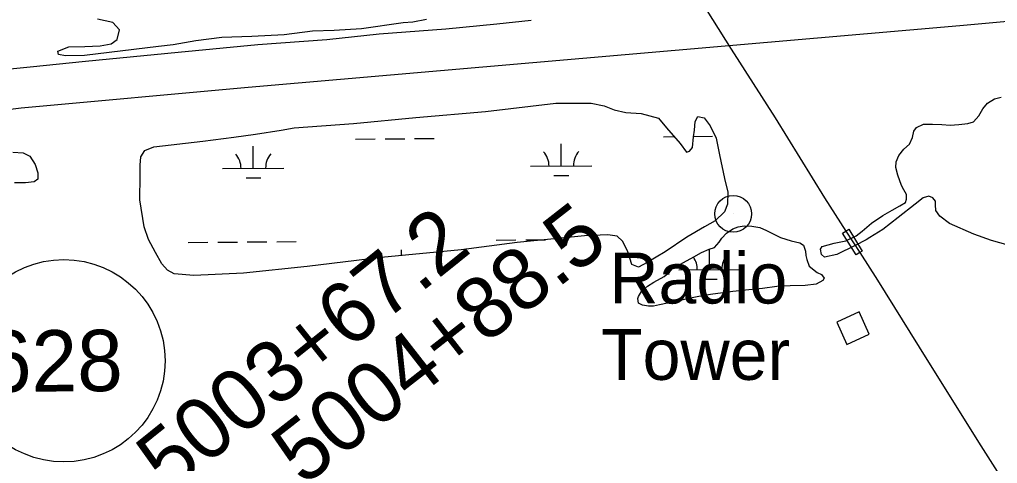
# Model space of a CAD drawing. Extents: x 3540316 to 3578335, y 553172 to 578787.
# Drawn here: x 3555162 to 3556756, y 560720 to 561444 of the extents above; entities that cross this region are included whole.
import ezdxf

# ---------------------------------------------------------------- set-up
doc = ezdxf.new("R2010")
doc.units = 0
for name, color, linetype in [('V-BLDG-OTLN', 7, 'Continuous'), ('V-BRDG-OTLN', 7, 'Continuous'), ('V-RAIL-TRAK', 7, 'Continuous'), ('V-ROAD-CNTR', 7, 'Continuous'), ('V-ROAD-IDEN', 7, 'Continuous'), ('V-SITE-VEGE', 7, 'Continuous'), ('V-SURV-IDEN', 7, 'Continuous'), ('V-TOPO-SHOR', 7, 'Continuous'), ('V-TOPO-TOWR', 7, 'Continuous'), ('V-TOPO-TOWR-IDEN', 7, 'Continuous'), ('V-WETL-SWMP', 7, 'Continuous')]:
    doc.layers.add(name, color=color, linetype=linetype)

msp = doc.modelspace()

# ---------------------------------------------------------------- linework, layer by layer
at = {"layer": 'V-BLDG-OTLN'}
msp.add_lwpolyline([(3556493.8, 560950.8), (3556510.5, 560914.4), (3556546.8, 560931.1), (3556530.2, 560967.4)], close=True, dxfattribs=at)
at = {"layer": 'V-BRDG-OTLN'}
msp.add_lwpolyline([(3556513.3, 561102.2), (3556535.4, 561066.4), (3556531.5, 561064.1), (3556525.6, 561060.8), (3556503.2, 561096), (3556508.8, 561099.4)], close=True, dxfattribs=at)
at = {"layer": 'V-RAIL-TRAK'}
msp.add_lwpolyline([(3556221.4, 561556.2), (3556322, 561396.1), (3556393.7, 561283.9), (3556474.1, 561153.4), (3556508.8, 561099.4), (3556531.5, 561064.1), (3556560.4, 561019.1), (3556640.8, 560890.1), (3556728.8, 560749.3), (3556811.1, 560619.4)], dxfattribs=at)
at = {"layer": 'V-ROAD-CNTR'}
msp.add_lwpolyline([(3555084.7, 561290.4), (3555164.5, 561300.3), (3555534.4, 561334.2), (3556694.3, 561434.7), (3558261.3, 561577.9), (3558532.7, 561601.7), (3558639.7, 561611.8), (3558747.4, 561628.2), (3558921, 561661.3), (3559219.2, 561728), (3559470.1, 561797.5), (3559690.6, 561870.6), (3559953.7, 561965.7), (3560217.5, 562067), (3560469.7, 562167.5), (3560602.7, 562226.8), (3560701.6, 562273.3), (3560755, 562300.1), (3560822.9, 562347.2), (3560902.3, 562406.7), (3560988.7, 562479.6), (3561083.3, 562588.1), (3561234.3, 562797.8)], dxfattribs=at)
at = {"layer": 'V-ROAD-IDEN'}
msp.add_circle((3555234.3, 560887.8), 165, dxfattribs=at)
at = {"layer": 'V-SITE-VEGE'}
msp.add_lwpolyline([(3555825.5, 561444.3), (3555802.8, 561440), (3555787.2, 561439.1), (3555719.5, 561429), (3555674.6, 561426.4), (3555639.5, 561425.3), (3555593.3, 561419.4), (3555540.5, 561416.7), (3555491.7, 561414.7), (3555449.4, 561409.5), (3555412.4, 561403.1), (3555388.3, 561400.1), (3555268, 561385.4), (3555236.7, 561384.9), (3555225.6, 561387.4), (3555224.2, 561392.5), (3555242.4, 561400), (3555268.4, 561400.4), (3555293.2, 561401.4), (3555311.4, 561404.9), (3555321.1, 561411.5), (3555324.7, 561427.2), (3555314.1, 561439.5), (3555289.3, 561445)], dxfattribs=at)
at = {"layer": 'V-TOPO-SHOR'}
for points in [[(3555054.1, 561356.3), (3555113.9, 561360.6), (3555179.1, 561367), (3555269.8, 561376.2), (3555420.3, 561391.1), (3555550.2, 561403.3), (3555663, 561411.8), (3555748.2, 561420.9), (3555856.6, 561429.3), (3555939.9, 561437.4), (3555995.8, 561443.1)], [(3556535.4, 561099.4), (3556550.6, 561112), (3556569.1, 561124.6), (3556584.2, 561133.6), (3556596.4, 561140.7), (3556605.7, 561145.7), (3556607.6, 561151.2), (3556607.5, 561159), (3556603.4, 561166.3), (3556599.4, 561173.7), (3556593.2, 561190.3), (3556590.1, 561203), (3556590.5, 561212.4), (3556595.2, 561222.7), (3556603.4, 561232.7), (3556612.2, 561241.2), (3556617.4, 561252.1), (3556619.7, 561262.4), (3556623.6, 561268.4), (3556635.3, 561273.5), (3556650, 561273.7), (3556664.8, 561272.9), (3556678.6, 561272.1), (3556692.8, 561273.3), (3556707.5, 561274.5), (3556716.8, 561277.6), (3556725.5, 561287.1), (3556731.8, 561298.5), (3556739.5, 561307.9), (3556750.7, 561315), (3556762, 561317.6)], [(3556841.4, 561059.7), (3556804.4, 561067.5), (3556773.3, 561076.4), (3556746.2, 561083.9), (3556717, 561094.3), (3556677.5, 561111.9), (3556661.6, 561123.4), (3556655.5, 561132.7), (3556654.9, 561142), (3556654.8, 561147.9), (3556650.3, 561153.7), (3556643.9, 561156.1), (3556634.6, 561153.5), (3556621.5, 561143), (3556593.8, 561121.5), (3556569, 561101.9), (3556548, 561088.9), (3556541.5, 561085.1)], [(3556541.5, 561085.1), (3556523.9, 561076), (3556493.7, 561061.3), (3556473.6, 561056.6), (3556469.1, 561060.9), (3556467.1, 561069.7), (3556469.9, 561074.2), (3556489.5, 561079.4), (3556508.6, 561083.6), (3556525.7, 561091.7), (3556535.4, 561099.4)]]:
    msp.add_lwpolyline(points, dxfattribs=at)
at = {"layer": 'V-TOPO-TOWR'}
msp.add_line((3556325, 561127.3), (3556325, 561127.3), dxfattribs=at)
msp.add_circle((3556325, 561127.3), 30, dxfattribs=at)
at = {"layer": 'V-WETL-SWMP'}
for p, q in [((3555709.7, 561249.3), (3555741.7, 561249.6)), ((3555757.7, 561249.7), (3555789.7, 561249.9)), ((3555805.7, 561250.1), (3555837.7, 561250.3)), ((3556211.6, 561253.2), (3556228.8, 561253.3)), ((3556260.4, 561253.6), (3556291.6, 561253.8)), ((3555543, 561201.6), (3555542.7, 561237.6)), ((3556044.9, 561205.5), (3556044.6, 561241.5)), ((3555493, 561201.2), (3555593, 561202)), ((3555994.9, 561205.1), (3556094.9, 561205.9)), ((3555531.1, 561186.1), (3555555.1, 561186.3)), ((3556033, 561190), (3556057, 561190.1)), ((3555437.1, 561080.7), (3555469.1, 561081)), ((3555485.1, 561081.1), (3555517.1, 561081.3)), ((3555533.1, 561081.5), (3555565.1, 561081.7)), ((3555581.1, 561081.8), (3555613.1, 561082.1)), ((3555939, 561084.6), (3555971, 561084.8)), ((3555987, 561085), (3556019, 561085.2)), ((3556286.6, 561036.5), (3556286.4, 561070.1)), ((3555784.6, 561059.4), (3555784.5, 561068.7)), ((3556236.6, 561036.1), (3556336.6, 561036.8)), ((3556274.8, 561020.9), (3556298.8, 561021.1))]:
    msp.add_line(p, q, dxfattribs=at)
for points in [[(3555588.2, 561263.7), (3555609.8, 561267.4), (3555706.5, 561274.7), (3555807.6, 561284.5), (3555921.5, 561294.5), (3556035.8, 561308), (3556093.8, 561307.9), (3556115, 561303.7), (3556131.3, 561297.1), (3556150.1, 561292.9), (3556175.2, 561290.8), (3556203.3, 561283.4), (3556216.3, 561267.4), (3556238.8, 561242.1), (3556248.8, 561228), (3556253.7, 561229.6), (3556258.6, 561235.5), (3556260.3, 561252.8), (3556262.1, 561264.1), (3556262.9, 561277.9), (3556267.6, 561286.3), (3556277.5, 561284), (3556287.5, 561270.8), (3556297.2, 561250.8), (3556303, 561223.4), (3556310.9, 561185.2), (3556316.1, 561162.6), (3556315.9, 561143), (3556310.7, 561130.6), (3556295.7, 561116.1), (3556278.1, 561106.1), (3556249.4, 561089.4), (3556214.3, 561065.3), (3556185.1, 561048.2), (3556170.9, 561040.6), (3556160.1, 561044.9), (3556152.9, 561066.9), (3556144.8, 561083), (3556135.8, 561091.2), (3556120.5, 561093), (3556082.7, 561091.4), (3555972.8, 561080.5), (3555882, 561068.9), (3555751.5, 561056.2), (3555630.8, 561041.6), (3555527.2, 561030.8), (3555446.2, 561027.1), (3555414.2, 561029.6), (3555403.3, 561035.4), (3555393.8, 561046), (3555383.7, 561064.6), (3555372.1, 561085.5), (3555364.9, 561106.1), (3555357.9, 561150.2), (3555358.8, 561189.6), (3555358.5, 561206.8), (3555359.8, 561220.5), (3555366, 561230.5), (3555380.7, 561236.6), (3555460.7, 561246.1), (3555511.2, 561252.7), (3555546.5, 561257.2)], [(3556221, 561032.5), (3556225.5, 561037.5), (3556243.9, 561047.8), (3556261, 561057.2), (3556273.6, 561064.2), (3556285.9, 561069.9), (3556294.4, 561072.7), (3556302.1, 561081.3), (3556306.8, 561087.8), (3556314.2, 561095.8), (3556324.5, 561102.8), (3556333, 561106.1), (3556342.7, 561107.9), (3556355.4, 561107.4), (3556368.5, 561105), (3556379.6, 561100.3), (3556402.3, 561088.9), (3556419.6, 561083.3), (3556433.4, 561079.9), (3556439.6, 561076.4), (3556443, 561066.4), (3556443.4, 561059.5), (3556444.8, 561053), (3556448.9, 561042), (3556462.1, 561031.8), (3556469, 561028.6), (3556473.3, 561022.5), (3556471.4, 561018.6), (3556460.4, 561012.9), (3556442.2, 561010.3), (3556417.8, 561010), (3556396.3, 561009), (3556372.9, 561005.4), (3556350.7, 561003.4), (3556324.7, 561000.5), (3556288.3, 560996), (3556268.8, 560992.5), (3556250.3, 560989), (3556235, 560985.2), (3556218.1, 560981.7), (3556204.8, 560978.9), (3556195.1, 560977.1), (3556186.9, 560977), (3556177.1, 560978.5), (3556170.6, 560981.6), (3556169.5, 560989.4), (3556170.7, 560992.7), (3556175.8, 561000.6), (3556185.2, 561009.5), (3556195.8, 561015.9), (3556212.6, 561025.2)]]:
    msp.add_lwpolyline(points, close=True, dxfattribs=at)
msp.add_lwpolyline([(3555151, 561228.1), (3555167.8, 561227.1), (3555178.7, 561221.3), (3555187.7, 561207.7), (3555191.8, 561194.5), (3555192, 561184.2), (3555186.1, 561179.4), (3555171.7, 561178.2), (3555154, 561178)], dxfattribs=at)
for centre, start, end in [((3556100.1, 561206.4), 139.6699, 181.2135), ((3555487.8, 561201.7), 359.6699, 41.2135), ((3555598.3, 561202.5), 139.6699, 181.2135), ((3555989.7, 561205.5), 359.6699, 41.2135), ((3556231.4, 561036.5), 359.6699, 35.0864), ((3556341.9, 561037.4), 139.6699, 181.2135)]:
    msp.add_arc(centre, 35.2, start, end, dxfattribs=at)

# ---------------------------------------------------------------- texts
at = {"layer": 'V-ROAD-IDEN'}
msp.add_text('628', height=100, rotation=0.4417, dxfattribs=at).set_placement((3555107.5, 560836.8))
at = {"layer": 'V-SURV-IDEN'}
for s, rotation, p in [('5004+88.5', 37.9848, (3555624.7, 560682.2)), ('5003+67.2', 38.7404, (3555405.5, 560669))]:
    msp.add_text(s, height=100, rotation=rotation, dxfattribs=at).set_placement(p)
at = {"layer": 'V-TOPO-TOWR-IDEN'}
for s, p in [('Radio ', (3556123.2, 560981.2)), ('Tower', (3556109.6, 560856.7))]:
    msp.add_text(s, height=83, dxfattribs=at).set_placement(p)

doc.saveas('drawing.dxf')
